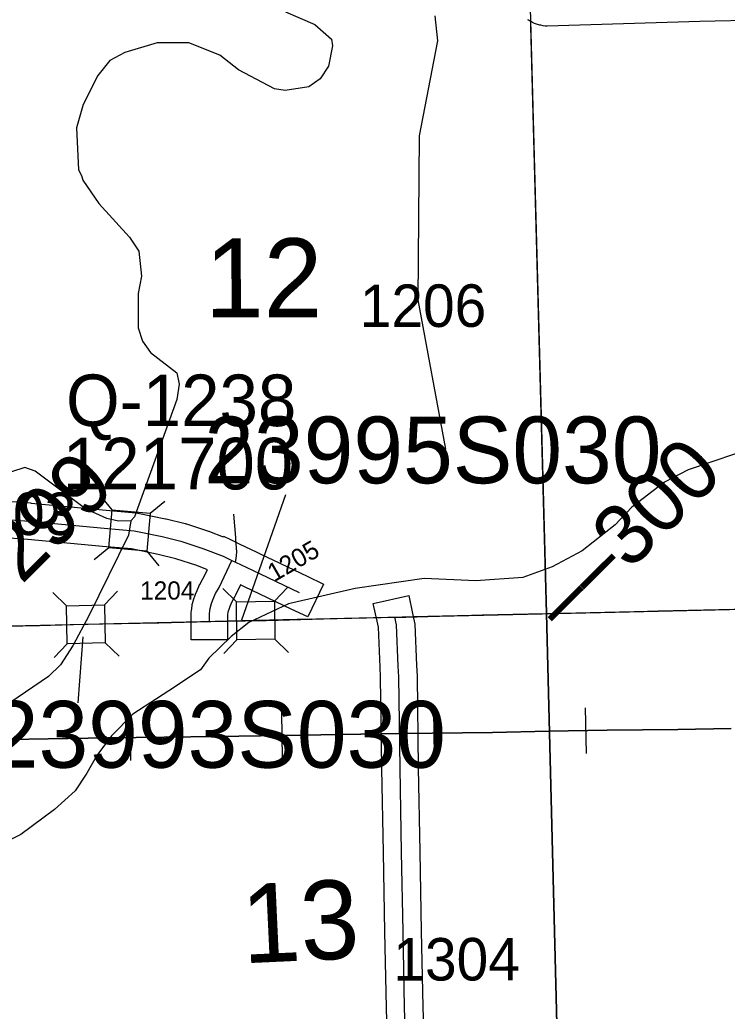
# Model space of a CAD drawing. Extents: x 128.7 to 185.5, y -21.4 to 12.6.
# Drawn here: x 139.361 to 140.525, y -10.198 to -8.565 of the extents above; entities that cross this region are included whole.
import ezdxf

# ---------------------------------------------------------------- set-up
doc = ezdxf.new("R2010")
doc.units = 0
for name, color, linetype in [('tdCoHydroRiver', 7, 'Continuous'), ('tdCoPriCL', 7, 'Continuous'), ('tdCoPrimary', 7, 'Continuous'), ('tdCoPriNonDiv', 7, 'Continuous'), ('tdCoPriNonDivCL', 7, 'Continuous'), ('tdCoRRCL', 7, 'Continuous'), ('tdCoSecRdNmbr', 7, 'Continuous'), ('tdCoSecRteBand', 7, 'Continuous'), ('tdCoSecRteCL', 7, 'Continuous'), ('tdCoSectLine', 7, 'Continuous'), ('tdCoSectLinePart', 7, 'Continuous'), ('tdCoSectNmbr', 7, 'Continuous'), ('tdCoStPrkRd', 7, 'Continuous'), ('tdCoStrucNonDivPri', 7, 'Continuous'), ('tdCoStrucPriMaintName', 7, 'Continuous'), ('tdCoStrucSec', 7, 'Continuous'), ('tdCoStrucSecCoName', 7, 'Continuous'), ('tdCoStrucSecFHWANum', 7, 'Continuous'), ('tdCoSurfAsphalt', 7, 'Continuous'), ('tdCoSurfEarth', 7, 'Continuous'), ('tdCoSurfGravel', 7, 'Continuous'), ('tdCoSurfLNO', 7, 'Continuous'), ('tdCoTwpBndry', 7, 'Continuous'), ('tdCoTwpBndryShd', 7, 'Continuous'), ('tdStHwyPriRefPost1', 7, 'Continuous'), ('tdStHwyPriRefPost5', 7, 'Continuous')]:
    doc.layers.add(name, color=color, linetype=linetype)

msp = doc.modelspace()

# ---------------------------------------------------------------- linework, layer by layer
at = {"layer": 'tdCoHydroRiver'}
for points in [[(139.798, -8.5521), (139.846, -8.5727), (139.8735, -8.5971), (139.8755, -8.6081), (139.8686, -8.6415), (139.8551, -8.6624), (139.8365, -8.6756), (139.7973, -8.6816), (139.7798, -8.679), (139.7205, -8.6477), (139.6897, -8.6234), (139.6386, -8.6029), (139.5865, -8.6029), (139.5333, -8.6188), (139.5085, -8.6322), (139.4887, -8.6565), (139.465, -8.7046), (139.4536, -8.7428), (139.4573, -8.8121), (139.4623, -8.8214), (139.4642, -8.8293), (139.4906, -8.8679), (139.5413, -8.9231), (139.5562, -8.9463), (139.5606, -8.9872), (139.5552, -9.0158), (139.5554, -9.0726), (139.5624, -9.0945), (139.5756, -9.113), (139.6192, -9.1464), (139.623, -9.1652), (139.619, -9.1906), (139.5493, -9.3837), (139.5432, -9.3902), (139.5227, -9.3908), (139.5036, -9.3867), (139.4684, -9.3704), (139.386, -9.3083), (139.3685, -9.3026), (139.3466, -9.3095)], [(140.5388, -9.2802), (140.4607, -9.3063), (140.4218, -9.3265), (140.3679, -9.3676), (140.3404, -9.3969), (140.2865, -9.4396), (140.2368, -9.4664), (140.1884, -9.4837), (140.1113, -9.4892), (140.026, -9.4856), (139.9128, -9.5018), (139.8031, -9.5273), (139.7378, -9.5577), (139.7086, -9.5807), (139.6718, -9.6166), (139.6582, -9.636), (139.6056, -9.6707), (139.5468, -9.7089), (139.5117, -9.7447), (139.4874, -9.777), (139.471, -9.8059), (139.4514, -9.835), (139.4176, -9.866), (139.3621, -9.9072), (139.3217, -9.9274)], [(139.5432, -9.3902), (139.5392, -9.414), (139.4739, -9.547), (139.4486, -9.5952), (139.4275, -9.6274), (139.4076, -9.6469), (139.3319, -9.6982), (139.3152, -9.7208), (139.3134, -9.7619), (139.3168, -9.7729), (139.3211, -9.809), (139.317, -9.8281), (139.3055, -9.8648), (139.3084, -9.9057), (139.3217, -9.9274)]]:
    msp.add_lwpolyline(points, dxfattribs=at)
at = {"layer": 'tdCoPriCL'}
msp.add_lwpolyline([(139.2217, -9.566), (139.3656, -9.5632), (139.3928, -9.5626), (139.4478, -9.5613), (139.4948, -9.5603), (139.6722, -9.5564), (139.6751, -9.5563), (139.7313, -9.5549), (139.7384, -9.5548), (139.7662, -9.5543), (139.8975, -9.5507), (139.9466, -9.5498), (139.9775, -9.5493), (139.9956, -9.549), (140.122, -9.5454), (140.1978, -9.5438), (140.2273, -9.5432), (140.3404, -9.5406), (140.4115, -9.5387), (140.4472, -9.5379), (140.6852, -9.5329)], dxfattribs=at)
at = {"layer": 'tdCoPrimary'}
for points in [[(139.3063, -9.5646), (139.4056, -9.5622), (139.4441, -9.5614), (139.4973, -9.5603), (139.5896, -9.5584), (139.6726, -9.5564), (139.7317, -9.5549), (139.7391, -9.5548), (139.7656, -9.5544), (139.7859, -9.554), (139.8979, -9.5507), (139.9779, -9.5493), (139.996, -9.549), (140.1223, -9.5454), (140.1855, -9.5442), (140.3408, -9.5406), (140.4119, -9.5387), (140.5363, -9.536), (140.6856, -9.5329), (140.7613, -9.531), (140.8737, -9.5288), (140.9532, -9.5264), (140.978, -9.5262), (140.9863, -9.526)], [(139.3063, -9.5646), (139.4056, -9.5622), (139.4441, -9.5614), (139.4973, -9.5603), (139.5896, -9.5584), (139.6726, -9.5564), (139.7317, -9.5549), (139.7391, -9.5548), (139.7656, -9.5544), (139.7859, -9.554), (139.8979, -9.5507), (139.9779, -9.5493), (139.996, -9.549), (140.1223, -9.5454), (140.1855, -9.5442), (140.3408, -9.5406), (140.4119, -9.5387), (140.5363, -9.536), (140.6856, -9.5329), (140.7613, -9.531), (140.8737, -9.5288), (140.9532, -9.5264), (140.978, -9.5262), (140.9863, -9.526)], [(139.3063, -9.5646), (139.4056, -9.5622), (139.4441, -9.5614), (139.4973, -9.5603), (139.5896, -9.5584), (139.6726, -9.5564), (139.7317, -9.5549), (139.7391, -9.5548), (139.7656, -9.5544), (139.7859, -9.554), (139.8979, -9.5507), (139.9779, -9.5493), (139.996, -9.549), (140.1223, -9.5454), (140.1855, -9.5442), (140.3408, -9.5406), (140.4119, -9.5387), (140.5363, -9.536)]]:
    msp.add_lwpolyline(points, dxfattribs=at)
at = {"layer": 'tdCoPriNonDiv'}
msp.add_lwpolyline([(139.2217, -9.566), (139.7384, -9.5548), (140.3404, -9.5406), (140.9529, -9.5264), (141.352, -9.5182), (141.4426, -9.5144), (142.2395, -9.4911), (143.1651, -9.4632), (143.7409, -9.4456), (144.7661, -9.4131), (146.0176, -9.3699)], dxfattribs=at)
at = {"layer": 'tdCoPriNonDivCL'}
msp.add_lwpolyline([(139.306, -9.5646), (139.4052, -9.5622), (139.4437, -9.5614), (139.4969, -9.5603), (139.5893, -9.5584), (139.6722, -9.5564), (139.7313, -9.5549), (139.7387, -9.5548), (139.7652, -9.5544), (139.7856, -9.554), (139.8975, -9.5507), (139.9775, -9.5493), (139.9956, -9.549), (140.122, -9.5454), (140.1852, -9.5442), (140.3404, -9.5406), (140.4115, -9.5387), (140.536, -9.536)], dxfattribs=at)
msp.add_lwpolyline([(139.306, -9.5646), (139.4052, -9.5622), (139.4437, -9.5614), (139.4969, -9.5603), (139.5893, -9.5584), (139.6722, -9.5564), (139.7313, -9.5549), (139.7387, -9.5548), (139.7652, -9.5544), (139.7856, -9.554), (139.8975, -9.5507), (139.9775, -9.5493), (139.9956, -9.549), (140.122, -9.5454), (140.1852, -9.5442), (140.3404, -9.5406), (140.4115, -9.5387), (140.536, -9.536)], dxfattribs=at)
at = {"layer": 'tdCoRRCL'}
for p, q in [((140.2932, -9.7735), (140.292, -9.6985)), ((139.5431, -9.7851), (139.5422, -9.7101)), ((139.7932, -9.7813), (139.792, -9.7063)), ((140.0431, -9.7775), (140.0421, -9.7026))]:
    msp.add_line(p, q, dxfattribs=at)
for points in [[(140.5314, -9.7323), (140.4436, -9.7339), (140.3277, -9.7355), (140.2312, -9.737), (140.1387, -9.7389), (139.9898, -9.7407), (139.8881, -9.7423), (139.7924, -9.7438), (139.6855, -9.7454), (139.5982, -9.747), (139.5062, -9.748), (139.4071, -9.7496), (139.3106, -9.7512)], [(139.3106, -9.7512), (139.4071, -9.7496), (139.5062, -9.748), (139.5982, -9.747), (139.6855, -9.7454), (139.7924, -9.7438), (139.8881, -9.7423), (139.9898, -9.7407), (140.1387, -9.7389), (140.2312, -9.737), (140.3277, -9.7355), (140.4436, -9.7339), (140.5314, -9.7323)]]:
    msp.add_lwpolyline(points, dxfattribs=at)
at = {"layer": 'tdCoSecRteBand'}
for points in [[(140.6829, -8.5635), (140.4801, -8.5679), (140.2284, -8.5753), (140.2252, -8.5754), (140.222, -8.5748), (140.2183, -8.5741), (140.2166, -8.5738), (140.2149, -8.5733), (140.2113, -8.5722), (140.2096, -8.5716), (140.208, -8.5709), (140.2045, -8.5694), (140.2029, -8.5686), (140.2014, -8.5677), (140.1981, -8.5658), (140.1966, -8.5649)], [(139.1568, -9.3455), (139.3784, -9.361), (139.3788, -9.3611), (139.3791, -9.3611), (139.5024, -9.3727), (139.5514, -9.3771), (139.5531, -9.3773), (139.5547, -9.3776), (139.6006, -9.387), (139.6012, -9.3871), (139.6017, -9.3872), (139.6328, -9.3949), (139.6339, -9.3951), (139.6349, -9.3955), (139.6712, -9.4073), (139.6719, -9.4076), (139.6727, -9.4079), (139.6953, -9.4166), (139.6957, -9.4157), (139.6958, -9.4158), (139.6958, -9.4157), (139.7071, -9.4211), (139.7082, -9.4216), (139.7228, -9.4287), (139.7498, -9.4416), (139.7498, -9.4417), (139.7563, -9.4448), (139.8333, -9.4817), (139.8603, -9.4946), (139.8344, -9.5487)], [(139.8344, -9.5487), (139.8074, -9.5358), (139.7303, -9.4989), (139.7303, -9.4989), (139.7302, -9.4989), (139.7239, -9.4958), (139.7157, -9.5129), (139.7152, -9.5139), (139.7147, -9.5148), (139.7097, -9.5236), (139.7064, -9.5316), (139.7046, -9.5363), (139.7032, -9.5411), (139.7026, -9.5451), (139.7026, -9.5564), (139.7026, -9.5864), (139.6426, -9.5864), (139.6426, -9.5564), (139.6426, -9.5429), (139.6426, -9.5406), (139.6429, -9.5384), (139.6442, -9.5302), (139.6445, -9.5284), (139.645, -9.5266), (139.6472, -9.5187), (139.6476, -9.5174), (139.6481, -9.5161), (139.6505, -9.5097), (139.6507, -9.5093), (139.6508, -9.5089), (139.655, -9.4988), (139.6557, -9.4971), (139.6567, -9.4954), (139.662, -9.486), (139.6693, -9.4709), (139.6518, -9.4641), (139.6174, -9.4529), (139.588, -9.4456), (139.5443, -9.4367), (139.4969, -9.4324), (139.4969, -9.4324), (139.4968, -9.4324), (139.3739, -9.4209), (139.1525, -9.4054)], [(139.9677, -10.3218), (139.964, -10.1926), (139.964, -10.1925), (139.964, -10.1923), (139.9615, -10.0673), (139.9615, -10.0673), (139.9615, -10.0673), (139.9591, -9.9368), (139.9564, -9.7983), (139.9564, -9.7982), (139.9564, -9.7981), (139.9544, -9.6481), (139.9536, -9.6313), (139.9536, -9.6313), (139.9536, -9.6312), (139.9508, -9.5657), (139.9486, -9.5557), (139.9422, -9.5263), (140.0009, -9.5136), (140.0072, -9.5429), (140.0099, -9.5555), (140.0105, -9.558), (140.0106, -9.5606), (140.0136, -9.6286), (140.0144, -9.6458), (140.0144, -9.6463), (140.0144, -9.6468), (140.0164, -9.7972), (140.0191, -9.9357), (140.0191, -9.9357), (140.0191, -9.9357), (140.0215, -10.0661), (140.024, -10.191), (140.0277, -10.3201)]]:
    msp.add_lwpolyline(points, dxfattribs=at)
at = {"layer": 'tdCoSecRteCL'}
for points in [[(138.8081, -9.3486), (138.8493, -9.3518), (138.9245, -9.3577), (139.0313, -9.3658), (139.1546, -9.3754), (139.3763, -9.391), (139.4996, -9.4026), (139.5487, -9.407), (139.5946, -9.4164), (139.6256, -9.424), (139.6619, -9.4359), (139.6952, -9.4487), (139.7098, -9.4557)], [(139.6726, -9.5564), (139.6726, -9.5429), (139.6738, -9.5347), (139.6761, -9.5268), (139.6785, -9.5204), (139.6827, -9.5103), (139.6886, -9.5), (139.7098, -9.4557)], [(139.7098, -9.4557), (139.7156, -9.4585), (139.7433, -9.4719), (139.8203, -9.5087)], [(140.0273, -11.3015), (140.0219, -11.1641), (140.0162, -11.0435), (140.0125, -10.8936), (140.0088, -10.7658), (140.0071, -10.6931), (140.0063, -10.6356), (140.0051, -10.6001), (140.0021, -10.4993), (140.0007, -10.443), (139.9977, -10.321), (139.994, -10.1917), (139.9915, -10.0667), (139.9891, -9.9363), (139.9864, -9.7977), (139.9844, -9.6472), (139.9836, -9.6299), (139.9806, -9.5619), (139.9779, -9.5493)]]:
    msp.add_lwpolyline(points, dxfattribs=at)
at = {"layer": 'tdCoSectLine'}
for points in [[(140.2009, -8.5459), (140.2273, -9.5432)], [(140.2273, -9.5432), (141.2371, -9.5202)], [(139.2063, -9.5664), (140.2273, -9.5432)], [(140.2273, -9.5432), (140.2527, -10.5463)]]:
    msp.add_lwpolyline(points, dxfattribs=at)
at = {"layer": 'tdCoSectLinePart'}
for points in [[(140.2015, -8.5676), (140.2273, -9.5432)], [(140.2273, -9.5432), (140.9859, -9.5259)], [(139.7026, -9.5551), (139.8399, -9.552)], [(139.8986, -9.5507), (139.9469, -9.5496)], [(140.0076, -9.5482), (140.2273, -9.5432)], [(140.2273, -9.5432), (140.2527, -10.5463)], [(139.2063, -9.5664), (139.6422, -9.5565)]]:
    msp.add_lwpolyline(points, dxfattribs=at)
at = {"layer": 'tdCoStPrkRd'}
for p, q in [((139.7161, -9.4181), (139.713, -9.3793)), ((139.7164, -9.4204), (139.7161, -9.4181)), ((139.7176, -9.4418), (139.7164, -9.4204)), ((139.7156, -9.4585), (139.7169, -9.4525)), ((139.7169, -9.4525), (139.7176, -9.4418))]:
    msp.add_line(p, q, dxfattribs=at)
at = {"layer": 'tdCoStrucNonDivPri'}
for p, q in [((139.717, -9.5238), (139.6945, -9.502)), ((139.7796, -9.5228), (139.8014, -9.5004)), ((139.4373, -9.5302), (139.4147, -9.5086)), ((139.4999, -9.5289), (139.5215, -9.5063)), ((139.7805, -9.5854), (139.803, -9.6072)), ((139.4386, -9.5928), (139.4169, -9.6154)), ((139.5012, -9.5915), (139.5238, -9.6132)), ((139.718, -9.5864), (139.6962, -9.6089))]:
    msp.add_line(p, q, dxfattribs=at)
for points in [[(139.4373, -9.5302), (139.4999, -9.5289), (139.5012, -9.5915), (139.4386, -9.5928)], [(139.717, -9.5238), (139.7796, -9.5228), (139.7805, -9.5854), (139.718, -9.5864)]]:
    msp.add_lwpolyline(points, close=True, dxfattribs=at)
at = {"layer": 'tdCoStrucPriMaintName'}
for p, q in [((139.7261, -9.5534), (139.7985, -9.3472)), ((139.7261, -9.5534), (139.7985, -9.3472)), ((139.7261, -9.5534), (139.7985, -9.3472)), ((139.4643, -9.5813), (139.4559, -9.69)), ((139.4643, -9.5813), (139.4559, -9.69)), ((139.4643, -9.5813), (139.4559, -9.69))]:
    msp.add_line(p, q, dxfattribs=at)
at = {"layer": 'tdCoStrucSec'}
for p, q in [((139.5127, -9.3723), (139.4926, -9.3483)), ((139.575, -9.378), (139.5991, -9.3579)), ((139.507, -9.4347), (139.483, -9.4547)), ((139.5694, -9.4403), (139.5894, -9.4644))]:
    msp.add_line(p, q, dxfattribs=at)
msp.add_lwpolyline([(139.5127, -9.3723), (139.575, -9.378), (139.5694, -9.4403), (139.507, -9.4347)], close=True, dxfattribs=at)
at = {"layer": 'tdCoSurfAsphalt'}
msp.add_lwpolyline([(138.8081, -9.3486), (138.8493, -9.3518), (138.9245, -9.3577), (139.0313, -9.3658), (139.1546, -9.3754), (139.3763, -9.391), (139.4996, -9.4026), (139.5487, -9.407), (139.5946, -9.4164), (139.6256, -9.424), (139.6619, -9.4359), (139.6952, -9.4487), (139.7098, -9.4557)], dxfattribs=at)
at = {"layer": 'tdCoSurfEarth'}
msp.add_lwpolyline([(139.7098, -9.4557), (139.7156, -9.4585), (139.7433, -9.4719), (139.8203, -9.5087)], dxfattribs=at)
at = {"layer": 'tdCoSurfGravel'}
for points in [[(139.6726, -9.5564), (139.6726, -9.5429), (139.6738, -9.5347), (139.6761, -9.5268), (139.6785, -9.5204), (139.6827, -9.5103), (139.6886, -9.5), (139.7098, -9.4557)], [(140.0273, -11.3015), (140.0219, -11.1641), (140.0162, -11.0435), (140.0125, -10.8936), (140.0088, -10.7658), (140.0071, -10.6931), (140.0063, -10.6356), (140.0051, -10.6001), (140.0021, -10.4993), (140.0007, -10.443), (139.9977, -10.321), (139.994, -10.1917), (139.9915, -10.0667), (139.9891, -9.9363), (139.9864, -9.7977), (139.9844, -9.6472), (139.9836, -9.6299), (139.9806, -9.5619), (139.9779, -9.5493)]]:
    msp.add_lwpolyline(points, dxfattribs=at)
at = {"layer": 'tdCoSurfLNO'}
for p, q in [((140.0488, -8.5997), (140.0445, -8.5583)), ((140.0184, -8.7564), (140.0488, -8.5997)), ((140.0162, -9.0263), (140.0184, -8.7564)), ((140.0619, -9.2722), (140.0162, -9.0263))]:
    msp.add_line(p, q, dxfattribs=at)
at = {"layer": 'tdCoTwpBndry'}
msp.add_lwpolyline([(140.2762, -11.2661), (140.2527, -10.5463), (140.2273, -9.5432), (140.2017, -8.5761)], dxfattribs=at)
at = {"layer": 'tdCoTwpBndryShd'}
msp.add_lwpolyline([(139.7753, 4.488), (139.8117, 3.486), (139.847, 2.4824), (139.8814, 1.4767), (139.916, 0.4726), (139.9523, -0.532), (139.9867, -1.5369), (140.02, -2.5417), (140.0555, -3.5439), (140.0879, -4.5437), (140.1169, -5.5472), (140.1441, -6.552), (140.1762, -7.5484), (140.2009, -8.5459), (140.2273, -9.5432), (140.2527, -10.5463), (140.2854, -11.5456), (140.3203, -12.5525), (140.3446, -13.5481), (140.3501, -13.7735)], dxfattribs=at)

# ---------------------------------------------------------------- texts
at = {"layer": 'tdCoSecRdNmbr'}
for s, height, rotation, p in [('1206', 0.07, 0.106, (139.9202, -9.0712)), ('1203', 0.07, 0.106, (139.2452, -9.4141)), ('1205', 0.03, 30.106, (139.7795, -9.4916)), ('1204', 0.03, 0.106, (139.5586, -9.5202)), ('1304', 0.07, 0.1063, (139.9755, -10.1478))]:
    msp.add_text(s, height=height, rotation=rotation, dxfattribs=at).set_placement(p)
at = {"layer": 'tdCoSectNmbr'}
for s, rotation, p in [('12', 0.1061, (139.6654, -9.0553)), ('13', 2.6584, (139.7283, -10.1194))]:
    msp.add_text(s, height=0.13, rotation=rotation, dxfattribs=at).set_placement(p)
at = {"layer": 'tdCoStrucPriMaintName'}
for s, p in [('23995S030', (139.6642, -9.3286)), ('23995S030', (139.6642, -9.3286)), ('23995S030', (139.6642, -9.3286)), ('23993S030', (139.3095, -9.7971)), ('23993S030', (139.3095, -9.7971)), ('23993S030', (139.3095, -9.7971))]:
    msp.add_text(s, height=0.11, dxfattribs=at).set_placement(p)
at = {"layer": 'tdCoStrucSecCoName'}
msp.add_text('Q-1238', height=0.085, dxfattribs=at).set_placement((139.4366, -9.2344))
at = {"layer": 'tdCoStrucSecFHWANum'}
msp.add_text('121700', height=0.085, dxfattribs=at).set_placement((139.4313, -9.3386))
at = {"layer": 'tdStHwyPriRefPost1'}
for s, p in [('‒‒300', (140.2591, -9.5787)), ('‒‒299', (139.2583, -9.6014))]:
    msp.add_text(s, height=0.1, rotation=45, dxfattribs=at).set_placement(p)
at = {"layer": 'tdStHwyPriRefPost5'}
msp.add_text('‒‒300', height=0.1, rotation=45, dxfattribs=at).set_placement((140.2591, -9.5787))

doc.saveas('drawing.dxf')
